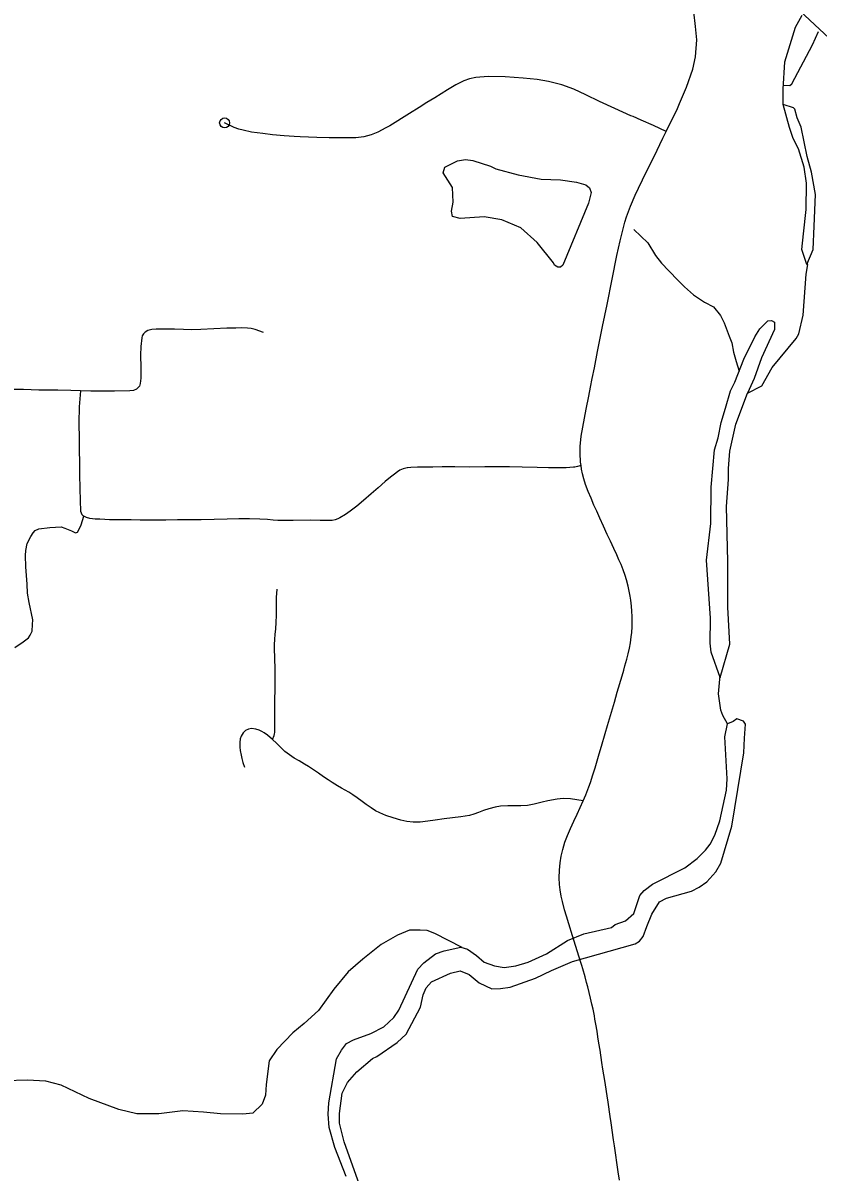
# Model space of a CAD drawing. Extents: x -19 to 366, y -4 to 359.
# Drawn here: x 140.167 to 140.926, y 194.893 to 195.99 of the extents above; entities that cross this region are included whole.
import ezdxf

# ---------------------------------------------------------------- set-up
doc = ezdxf.new("R2010")
doc.units = 0
for name, color, linetype in [('Level 10', 7, 'Continuous'), ('Level 31', 7, 'Continuous'), ('Level 32', 7, 'Continuous'), ('Level 35', 7, 'Continuous'), ('Level 60', 7, 'Continuous')]:
    doc.layers.add(name, color=color, linetype=linetype)

msp = doc.modelspace()

# ---------------------------------------------------------------- linework, layer by layer
at = {"layer": 'Level 10'}
msp.add_lwpolyline([(140.9496, 195.9634), (140.9411, 195.9714), (140.9229, 195.9884), (140.8934, 196.0161), (140.8766, 196.0319), (140.8756, 196.0328)], dxfattribs=at)
at = {"layer": 'Level 31'}
for points in [[(140.7809, 195.8864), (140.7851, 195.895), (140.7909, 195.9069), (140.7937, 195.9133), (140.8003, 195.9288), (140.8062, 195.9459), (140.8087, 195.9578), (140.81, 195.9738), (140.809, 195.9867), (140.8056, 196.0149)], [(140.7809, 195.8864), (140.7686, 195.8921), (140.7571, 195.8971), (140.7492, 195.9006), (140.7472, 195.9015), (140.7317, 195.9083), (140.7172, 195.915), (140.704, 195.9213), (140.6927, 195.9267), (140.6812, 195.931), (140.6686, 195.9343), (140.6576, 195.936), (140.6444, 195.9372), (140.6272, 195.9385), (140.611, 195.9389), (140.599, 195.9379), (140.5929, 195.9366), (140.5877, 195.9347), (140.5801, 195.9309), (140.5719, 195.9261), (140.56, 195.9187), (140.5523, 195.914), (140.545, 195.9094), (140.5357, 195.9037), (140.517, 195.892), (140.5132, 195.8898), (140.5056, 195.8859), (140.4991, 195.8833), (140.492, 195.8814), (140.4846, 195.8805), (140.4782, 195.8803), (140.4688, 195.8803), (140.4589, 195.8805), (140.4471, 195.8807), (140.4314, 195.8814), (140.4256, 195.8817), (140.4161, 195.8823), (140.405, 195.8834), (140.3958, 195.8844), (140.3849, 195.8859), (140.3768, 195.8876), (140.3729, 195.8888), (140.3684, 195.8903), (140.3592, 195.8947)], [(140.6996, 195.5674), (140.6991, 195.5708), (140.6986, 195.5793), (140.6987, 195.5826), (140.6988, 195.5852), (140.6988, 195.5857), (140.6998, 195.5955), (140.7044, 195.6212), (140.7069, 195.6336), (140.7086, 195.6423), (140.7102, 195.6505), (140.7123, 195.6607), (140.7154, 195.6763), (140.7202, 195.7002), (140.7244, 195.7214), (140.7292, 195.7454), (140.7338, 195.7681), (140.7368, 195.782), (140.7413, 195.7999), (140.743, 195.8051), (140.7467, 195.8151), (140.7514, 195.8257), (140.7544, 195.8323), (140.7622, 195.8481), (140.7693, 195.8627), (140.7778, 195.88), (140.7809, 195.8864)], [(140.3962, 195.6946), (140.3885, 195.6973), (140.3847, 195.6982), (140.381, 195.6988), (140.3753, 195.6989), (140.3699, 195.6987), (140.3613, 195.6987), (140.3366, 195.6974), (140.3279, 195.6972), (140.3198, 195.6975), (140.3112, 195.6977), (140.2938, 195.6976), (140.2896, 195.6973), (140.2859, 195.6964), (140.2833, 195.6949), (140.2817, 195.6934), (140.2806, 195.6914), (140.28, 195.6893), (140.2791, 195.681), (140.2789, 195.673), (140.2791, 195.6611), (140.2791, 195.6552), (140.2791, 195.6509), (140.2786, 195.6459), (140.2778, 195.6434), (140.2764, 195.6416), (140.2749, 195.6403), (140.2721, 195.639), (140.2688, 195.6387), (140.2541, 195.6386), (140.2403, 195.6386), (140.2313, 195.6384), (140.2217, 195.6388)], [(140.2217, 195.6388), (140.2123, 195.6391), (140.1998, 195.6394), (140.1818, 195.6395), (140.1671, 195.6401), (140.1458, 195.6402)], [(140.2217, 195.6388), (140.2203, 195.6234), (140.2201, 195.6083), (140.2203, 195.5927), (140.2204, 195.5814), (140.2206, 195.5709), (140.2206, 195.5672), (140.2207, 195.5621), (140.2207, 195.5553), (140.2208, 195.549), (140.221, 195.5432), (140.2212, 195.5362), (140.2213, 195.5311), (140.2215, 195.5269), (140.2217, 195.524), (140.2221, 195.5222), (140.2228, 195.5207), (140.2246, 195.5191), (140.2249, 195.519)], [(140.6996, 195.5674), (140.6962, 195.5666), (140.6937, 195.566), (140.6925, 195.5658), (140.6854, 195.5654), (140.6793, 195.5652), (140.6684, 195.5652), (140.6575, 195.5656), (140.6432, 195.5658), (140.6312, 195.5662), (140.6206, 195.5663), (140.6076, 195.5664), (140.5934, 195.5661), (140.5791, 195.5663), (140.567, 195.5663), (140.5579, 195.5661), (140.5495, 195.566), (140.5434, 195.5658), (140.537, 195.5655), (140.5339, 195.5654), (140.5334, 195.5654), (140.5297, 195.5645), (140.5266, 195.5631), (140.5242, 195.5614), (140.5215, 195.5593), (140.5176, 195.5563), (140.5126, 195.5522), (140.5058, 195.5462), (140.4992, 195.5404), (140.4917, 195.534), (140.4853, 195.5286), (140.4792, 195.524), (140.4745, 195.5208), (140.4693, 195.5177), (140.4672, 195.5165), (140.4648, 195.5156), (140.462, 195.5149), (140.4585, 195.5149), (140.4539, 195.5149), (140.4503, 195.515), (140.4408, 195.5152), (140.4248, 195.515), (140.4169, 195.5149), (140.4099, 195.515), (140.4055, 195.5152), (140.4003, 195.5159), (140.3927, 195.5163), (140.383, 195.5165), (140.3727, 195.5165), (140.3615, 195.5162), (140.3367, 195.5155), (140.3249, 195.5155), (140.3143, 195.5155), (140.3031, 195.5154), (140.2922, 195.5154), (140.287, 195.5154), (140.2784, 195.5153), (140.2701, 195.5155), (140.2631, 195.5156), (140.2553, 195.5157), (140.2492, 195.5158), (140.2448, 195.516), (140.2401, 195.5162), (140.2357, 195.5164), (140.233, 195.5166), (140.2305, 195.517), (140.2273, 195.5178), (140.2249, 195.519)], [(140.7016, 195.2473), (140.7041, 195.2532), (140.707, 195.2607), (140.7085, 195.2649), (140.7108, 195.2721), (140.7129, 195.2789), (140.715, 195.2857), (140.7169, 195.2923), (140.7191, 195.2995), (140.7226, 195.3118), (140.7248, 195.3193), (140.7276, 195.3288), (140.7314, 195.3417), (140.7341, 195.351), (140.7388, 195.3668), (140.7403, 195.3721), (140.7415, 195.3763), (140.7432, 195.3826), (140.7446, 195.3878), (140.7457, 195.393), (140.7467, 195.3981), (140.7474, 195.4038), (140.7479, 195.4082), (140.7483, 195.4135), (140.7484, 195.4186), (140.7484, 195.4235), (140.7481, 195.4286), (140.7478, 195.4331), (140.7472, 195.4388), (140.7465, 195.4428), (140.7456, 195.4477), (140.7446, 195.4524), (140.743, 195.4584), (140.7417, 195.4624), (140.7398, 195.468), (140.7379, 195.4729), (140.7358, 195.4775), (140.7337, 195.4821), (140.7308, 195.4883), (140.7276, 195.4952), (140.7246, 195.5018), (140.721, 195.5095), (140.7176, 195.5171), (140.7146, 195.5238), (140.7119, 195.5297), (140.7091, 195.5362), (140.7065, 195.5426), (140.7038, 195.5495), (140.7022, 195.5547), (140.701, 195.5595), (140.7001, 195.5639), (140.6996, 195.5674)], [(140.4049, 195.3059), (140.4064, 195.3096), (140.4068, 195.3112), (140.407, 195.3125), (140.4072, 195.3181), (140.4072, 195.3242), (140.4072, 195.3308), (140.4072, 195.3378), (140.4073, 195.3454), (140.4074, 195.3521), (140.4074, 195.3581), (140.4075, 195.3636), (140.4076, 195.3693), (140.4074, 195.3756), (140.4072, 195.3811), (140.407, 195.3859), (140.4068, 195.3907), (140.4069, 195.3965), (140.4072, 195.4014), (140.4075, 195.4066), (140.408, 195.4114), (140.4085, 195.4178), (140.4087, 195.4242), (140.4087, 195.4296), (140.4086, 195.4351), (140.4086, 195.4415), (140.4093, 195.4495)], [(140.7016, 195.2473), (140.6896, 195.2493), (140.6826, 195.2495), (140.6766, 195.249), (140.668, 195.2474), (140.6623, 195.246), (140.6548, 195.2441), (140.6484, 195.243), (140.6421, 195.2426), (140.6366, 195.2426), (140.6295, 195.2426), (140.6227, 195.2422), (140.6177, 195.2414), (140.6114, 195.2397), (140.6064, 195.2381), (140.6017, 195.2363), (140.5973, 195.2346), (140.593, 195.2333), (140.5849, 195.232), (140.5767, 195.231), (140.5689, 195.2301), (140.5604, 195.2289), (140.5533, 195.2278), (140.5459, 195.2271), (140.5394, 195.227), (140.5333, 195.2277), (140.5275, 195.229), (140.5203, 195.2311), (140.5132, 195.2335), (140.5075, 195.2358), (140.5034, 195.2379), (140.499, 195.2407), (140.4944, 195.2438), (140.4904, 195.2468), (140.4858, 195.2502), (140.4815, 195.253), (140.4777, 195.2555), (140.4743, 195.2576), (140.4708, 195.2596), (140.4671, 195.2618), (140.4618, 195.2649), (140.458, 195.2673), (140.4536, 195.2703), (140.4487, 195.2738), (140.444, 195.2771), (140.4394, 195.28), (140.4354, 195.2824), (140.4304, 195.2854), (140.4256, 195.2882), (140.421, 195.2913), (140.4168, 195.2946), (140.4138, 195.2973), (140.4115, 195.2996), (140.4088, 195.3024), (140.4049, 195.3059)], [(140.696, 195.2347), (140.6988, 195.241), (140.7016, 195.2473)], [(140.7362, 194.8853), (140.735, 194.893), (140.7314, 194.9178), (140.7306, 194.9236), (140.7282, 194.94), (140.7274, 194.946), (140.7254, 194.9595), (140.7245, 194.9656), (140.7228, 194.9763), (140.7222, 194.9804), (140.7205, 194.9913), (140.7195, 194.9976), (140.7177, 195.0094), (140.7166, 195.016), (140.7157, 195.022), (140.7148, 195.0275), (140.7137, 195.034), (140.7128, 195.039), (140.7123, 195.042), (140.711, 195.0486), (140.71, 195.0532), (140.7087, 195.0591), (140.7074, 195.0645), (140.7061, 195.0697), (140.7049, 195.074), (140.7035, 195.0792), (140.7012, 195.087), (140.7003, 195.0901), (140.6991, 195.0941), (140.6914, 195.1186), (140.6879, 195.1298), (140.6856, 195.1372), (140.6839, 195.1433), (140.6819, 195.1511), (140.6807, 195.1563), (140.6797, 195.1623), (140.6791, 195.1676), (140.6788, 195.1738), (140.679, 195.1811), (140.6797, 195.1883), (140.6807, 195.1944), (140.6821, 195.201), (140.6842, 195.2079), (140.6866, 195.2143), (140.6895, 195.2208), (140.6928, 195.2279), (140.696, 195.2347)]]:
    msp.add_lwpolyline(points, dxfattribs=at)
msp.add_circle((140.3592, 195.8947), 0.00473, dxfattribs=at)
at = {"layer": 'Level 32'}
for points in [[(140.1589, 195.3937), (140.1668, 195.3991), (140.1719, 195.4031), (140.1736, 195.4056), (140.1753, 195.4095), (140.1758, 195.4156), (140.176, 195.4203), (140.1727, 195.4367), (140.171, 195.4457), (140.1706, 195.4542), (140.1695, 195.4707), (140.1689, 195.4817), (140.1693, 195.4865), (140.1707, 195.493), (140.1741, 195.4996), (140.1763, 195.5032), (140.1784, 195.5056), (140.1819, 195.5072), (140.1922, 195.5084), (140.203, 195.509), (140.2067, 195.5077), (140.2131, 195.505), (140.2168, 195.5034), (140.2187, 195.5039), (140.22, 195.506), (140.2221, 195.511), (140.2249, 195.519)], [(140.4049, 195.3059), (140.4002, 195.3102), (140.397, 195.3124), (140.3948, 195.3136), (140.3923, 195.3148), (140.3889, 195.3159), (140.385, 195.3163), (140.3821, 195.3158), (140.3792, 195.3145), (140.3768, 195.3124), (140.3749, 195.3092), (140.3741, 195.3067), (140.3737, 195.3032), (140.3738, 195.2987), (140.3742, 195.2954), (140.3749, 195.291), (140.3756, 195.2877), (140.3766, 195.284), (140.3783, 195.2794)]]:
    msp.add_lwpolyline(points, dxfattribs=at)
at = {"layer": 'Level 35'}
for points in [[(140.9151, 195.7596), (140.9103, 195.7739), (140.9119, 195.7888), (140.9146, 195.812), (140.9149, 195.837), (140.9127, 195.8525), (140.9071, 195.8699), (140.902, 195.8797), (140.8985, 195.8902), (140.8926, 195.9121), (140.8925, 195.9269), (140.8943, 195.9528), (140.9043, 195.986), (140.9107, 195.9974)], [(140.8932, 195.9307), (140.8989, 195.9303), (140.9008, 195.9318), (140.9207, 195.9691), (140.9262, 195.982)], [(140.9151, 195.7596), (140.9211, 195.7737), (140.9222, 195.7961), (140.9236, 195.8264), (140.9197, 195.8477), (140.9155, 195.8625), (140.9097, 195.8905), (140.9059, 195.8996), (140.9036, 195.9076), (140.9024, 195.9091), (140.8926, 195.9121)], [(140.6822, 195.7588), (140.68, 195.7569), (140.6773, 195.7568), (140.6743, 195.7587), (140.6731, 195.761), (140.6576, 195.7803), (140.642, 195.7943), (140.6238, 195.8022), (140.6072, 195.8051), (140.5841, 195.8035), (140.5769, 195.8054), (140.5758, 195.8103), (140.5776, 195.8191), (140.5768, 195.8331), (140.568, 195.8471), (140.5695, 195.8524), (140.5816, 195.8585), (140.5892, 195.8597), (140.5963, 195.8586), (140.613, 195.8533), (140.6183, 195.8507), (140.6395, 195.8451), (140.6615, 195.841), (140.68, 195.8403), (140.6951, 195.8381), (140.7042, 195.8355), (140.7076, 195.8328), (140.7092, 195.8283), (140.7066, 195.818)], [(140.7066, 195.818), (140.6822, 195.7588)], [(140.7501, 195.793), (140.7633, 195.7801), (140.7708, 195.768), (140.7763, 195.7607), (140.7834, 195.7535), (140.7924, 195.7441), (140.7985, 195.7381), (140.8069, 195.7306), (140.8175, 195.7235), (140.8259, 195.7191), (140.8328, 195.7108), (140.8361, 195.7036), (140.8409, 195.6909), (140.8437, 195.6845), (140.8453, 195.6758), (140.8476, 195.6667), (140.8505, 195.6575)], [(140.5605, 195.1013), (140.5687, 195.104), (140.5849, 195.1077), (140.591, 195.1056), (140.5998, 195.0996), (140.6071, 195.0933), (140.617, 195.0897), (140.6261, 195.0883), (140.6374, 195.0897), (140.649, 195.0933), (140.6667, 195.1012), (140.6865, 195.114), (140.7022, 195.1204), (140.7286, 195.1265), (140.7323, 195.1292), (140.7421, 195.1328), (140.7499, 195.1398), (140.7556, 195.1569), (140.7597, 195.1616), (140.7679, 195.1678), (140.7986, 195.1835), (140.8105, 195.1924), (140.8183, 195.2001), (140.8228, 195.2059), (140.8272, 195.2147), (140.8322, 195.2284), (140.8385, 195.2574), (140.8391, 195.2684), (140.8368, 195.3086), (140.8395, 195.3208), (140.835, 195.3287), (140.833, 195.334), (140.8308, 195.3495), (140.8324, 195.367), (140.8325, 195.3652), (140.8417, 195.3971), (140.8411, 195.4088), (140.8396, 195.4323), (140.8396, 195.476), (140.8383, 195.5283), (140.8405, 195.5542), (140.8403, 195.5648), (140.8415, 195.5811), (140.8475, 195.607), (140.8586, 195.6365), (140.8722, 195.6435), (140.8821, 195.6611), (140.905, 195.6888), (140.9076, 195.6934), (140.9118, 195.711), (140.9145, 195.7501), (140.9162, 195.7596), (140.9151, 195.7596)], [(140.8325, 195.3652), (140.8237, 195.3894), (140.8229, 195.3978), (140.8232, 195.4217), (140.8195, 195.477), (140.8235, 195.5123), (140.8238, 195.5468), (140.827, 195.5825), (140.8304, 195.5939), (140.8333, 195.6087), (140.8375, 195.6224), (140.8423, 195.6387), (140.8464, 195.6471), (140.855, 195.6691), (140.8655, 195.6904), (140.8704, 195.698), (140.8779, 195.7056), (140.8813, 195.706), (140.8844, 195.7045), (140.8844, 195.6973), (140.872, 195.6703), (140.8649, 195.6506), (140.8586, 195.6365)], [(140.8558, 195.3072), (140.8565, 195.3205), (140.8546, 195.3235), (140.8482, 195.3258), (140.8448, 195.3231), (140.8395, 195.3208)], [(140.7624, 195.1274), (140.7673, 195.1392), (140.7744, 195.151), (140.7812, 195.1544), (140.805, 195.161), (140.8125, 195.1648), (140.8197, 195.1701), (140.8284, 195.1796), (140.8329, 195.188), (140.8437, 195.2233), (140.8551, 195.2932), (140.8558, 195.3072)], [(140.5859, 195.1074), (140.5599, 195.1206), (140.5526, 195.1234), (140.5458, 195.124), (140.5358, 195.124), (140.5242, 195.1192), (140.5087, 195.1101), (140.4911, 195.0961), (140.4772, 195.084), (140.4636, 195.0674), (140.4489, 195.0472), (140.4352, 195.0346), (140.4243, 195.026), (140.4092, 195.0099), (140.4017, 194.999), (140.399, 194.9765), (140.3981, 194.9663), (140.3951, 194.9577), (140.3862, 194.9493), (140.3766, 194.9482), (140.3552, 194.9485), (140.3389, 194.9502), (140.3193, 194.9515), (140.2963, 194.9485), (140.2753, 194.9484), (140.2582, 194.9526), (140.2298, 194.9633), (140.2031, 194.9758), (140.1884, 194.9797), (140.1707, 194.9808), (140.1501, 194.9801)], [(140.4912, 194.8718), (140.4733, 194.9218), (140.469, 194.9396), (140.469, 194.9487), (140.4715, 194.9681), (140.4764, 194.9784), (140.4854, 194.9886), (140.5005, 195.0012), (140.5047, 195.0031), (140.5239, 195.0165), (140.5326, 195.0245), (140.5461, 195.0503), (140.5487, 195.0621), (140.5517, 195.0689), (140.5569, 195.0746), (140.575, 195.0827), (140.5841, 195.085), (140.5928, 195.0816), (140.6023, 195.0737), (140.6144, 195.068), (140.6227, 195.0681), (140.6318, 195.0696), (140.656, 195.0781), (140.6715, 195.0853), (140.6915, 195.0938), (140.7511, 195.1107), (140.7553, 195.1133), (140.759, 195.1179), (140.7624, 195.1274)], [(140.4754, 194.8888), (140.4643, 194.9163), (140.4591, 194.9356), (140.4581, 194.9481), (140.4587, 194.9591), (140.4659, 195.001), (140.4707, 195.0094), (140.4755, 195.0156), (140.4822, 195.0191), (140.4987, 195.0251), (140.5111, 195.0317), (140.5207, 195.0406), (140.5255, 195.0475), (140.5437, 195.0865), (140.5493, 195.0927), (140.5605, 195.1013)]]:
    msp.add_lwpolyline(points, dxfattribs=at)
at = {"layer": 'Level 60'}
for points in [[(146.7783, 1.697), (146.5788, 10.3131), (146.3785, 18.9294), (146.1776, 27.5458), (145.9759, 36.1624), (145.7736, 44.7791), (145.5705, 53.396), (145.3668, 62.013), (145.1624, 70.6301), (144.9572, 79.2474), (144.7514, 87.8648), (144.5449, 96.4823), (144.3377, 105.1), (144.1299, 113.7179), (143.9213, 122.3359), (143.712, 130.954), (143.5021, 139.5723), (143.2915, 148.1907), (143.0802, 156.8092), (142.8682, 165.4279), (142.6555, 174.0468), (142.4422, 182.6658), (142.2282, 191.2849), (142.0135, 199.9042), (141.7981, 208.5236), (141.582, 217.1432), (141.3653, 225.7629), (141.1479, 234.3828), (140.9298, 243.0028), (140.711, 251.623), (140.4916, 260.2433), (140.2715, 268.8638), (140.0508, 277.4844), (139.8293, 286.1051), (139.6072, 294.726), (139.3845, 303.3471), (139.161, 311.9683), (138.937, 320.5896), (138.7122, 329.2111), (138.4868, 337.8328), (138.2607, 346.4546)], [(0, 189.5162), (7.1121, 189.5206), (14.2243, 189.5339), (21.3364, 189.556), (28.4484, 189.5869), (35.5605, 189.6267), (42.6725, 189.6754), (49.7844, 189.7329), (56.8962, 189.7992), (64.0079, 189.8744), (71.1196, 189.9584), (78.2311, 190.0512), (85.3425, 190.1529), (92.4538, 190.2635), (99.5649, 190.3829), (106.6759, 190.5111), (113.7867, 190.6482), (120.8974, 190.7941), (128.0078, 190.9489), (135.1181, 191.1125), (142.2282, 191.2849), (149.338, 191.4662), (156.4476, 191.6563), (163.5569, 191.8553), (170.666, 192.0631), (177.7749, 192.2798), (184.8835, 192.5053), (191.9917, 192.7396), (199.0997, 192.9828), (206.2074, 193.2348), (213.3147, 193.4956), (220.4218, 193.7653), (227.5285, 194.0438), (234.6348, 194.3312), (241.7408, 194.6274), (248.8464, 194.9324), (255.9516, 195.2463), (263.0564, 195.569), (270.1608, 195.9005), (277.2648, 196.2409), (284.3683, 196.5901), (291.4715, 196.9481), (298.5741, 197.315), (305.6763, 197.6907), (312.7781, 198.0753), (319.8793, 198.4686), (326.9801, 198.8708), (334.0804, 199.2818), (341.1801, 199.7017)]]:
    msp.add_spline(points, degree=3, dxfattribs=at)

doc.saveas('drawing.dxf')
